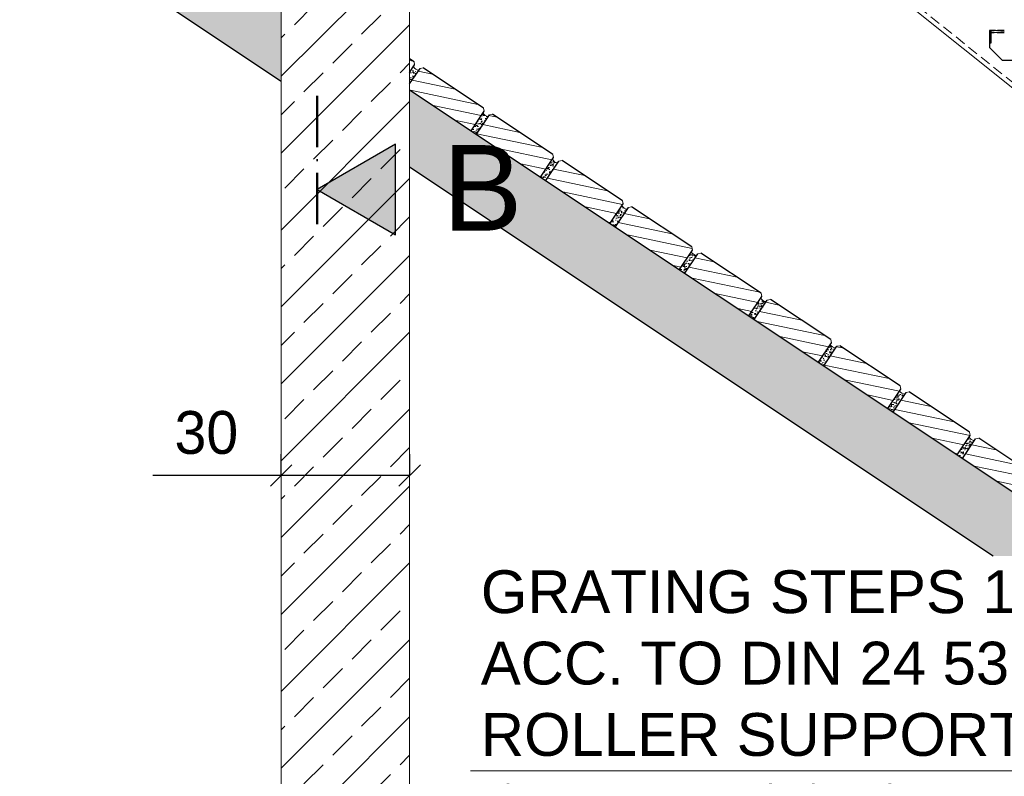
# Model space of a CAD drawing. Header units: millimetres. Extents: x -6179 to 18141, y -8419 to 8561.
# Tile 556 of 579: x 1393 to 3694, y 1125 to 2892. Entities that reach past the tile are written whole.
import ezdxf

# ---------------------------------------------------------------- set-up
doc = ezdxf.new("R2010")
doc.units = ezdxf.units.MM
doc.linetypes.add('ACAD_ISO10W100', pattern=[18, 12, -3, 0, -3])
doc.linetypes.add('HIDDEN', pattern=[0.375, 0.25, -0.125])
for name, color, linetype, lineweight in [('Bemaßung', 7, 'Continuous', 9), ('Betonfundamente', 7, 'Continuous', 18), ('Pflaster-Gehweg', 7, 'Continuous', 15), ('Schraffur Stahl', 7, 'Continuous', 5), ('Stufen&Podest', 7, 'Continuous', 9), ('Tragegurt', 7, 'Continuous', 20)]:
    doc.layers.add(name, color=color, linetype=linetype, lineweight=lineweight)
for name, color, linetype in [('Beschriftung', 7, 'Continuous'), ('POL_Bema', 7, 'Continuous'), ('Text', 7, 'Continuous')]:
    doc.layers.add(name, color=color, linetype=linetype)
doc.styles.add('Arial_Standard', font='arial.ttf')
doc.styles.add('LBB3.5M1000', font='isocp.shx', dxfattribs={"height": 3.5})
doc.dimstyles.new('DIN', dxfattribs={"dimtxt": 2.5, "dimasz": 2.5, "dimexe": 1.25, "dimexo": 0.625, "dimtad": 1, "dimtih": 1, "dimdec": 4, "dimdsep": 46, "dimlunit": 6, "dimtxsty": 'Standard', "dimcen": 2.5, "dimadec": 0, "dimazin": 0, "dimtfac": 1, "dimtdec": 4, "dimtmove": 0, "dimatfit": 3, "dimfxl": 0, "dimtvp": 1, "dimtolj": 1, "dimtzin": 0, "dimarcsym": 0})

# ---------------------------------------------------------------- blocks, each defined once
blk = doc.blocks.new('_Oblique')
at = {"layer": 'POL_Bema', "color": 0, "lineweight": -2}
blk.add_line((-0.5, -0.5), (0.5, 0.5), dxfattribs=at)
blk = doc.blocks.new('*D41')
at = {"layer": 'Bemaßung', "color": 0, "lineweight": -2}
for p, q in [((1914.4, 3137.2), (1077.5, 3137.2)), ((1127.5, 3137.2), (1127.5, 327.8)), ((1904.4, 327.8), (1077.5, 327.8))]:
    blk.add_line(p, q, dxfattribs=at)
at = {"layer": 'DEFPOINTS', "color": 0}
for p in [(2014.4, 3137.2), (1127.5, 327.8), (2004.4, 327.8)]:
    blk.add_point(p, dxfattribs=at)
at = {"layer": 'Bemaßung', "color": 0, "lineweight": -2, "xscale": 50, "yscale": 50, "zscale": 50}
for p, rotation in [((1127.5, 3137.2), 90), ((1127.5, 327.8), 270)]:
    blk.add_blockref('_Oblique', p, dxfattribs=dict(at, rotation=rotation))
at = {"layer": 'Bemaßung', "color": 0, "insert": (1027.5, 1732.5), "char_height": 100, "attachment_point": 5, "rotation": 90}
blk.add_mtext('\\A1;X', dxfattribs=at)
blk = doc.blocks.new('*D42')
at = {"layer": 'Bemaßung', "color": 0, "lineweight": -2}
for p, q in [((2004.4, 1827.5), (2004.4, 1877.5)), ((2304.4, 1827.5), (2304.4, 1877.5)), ((2004.4, 1827.5), (1704.4, 1827.5)), ((2304.4, 1827.5), (2004.4, 1827.5))]:
    blk.add_line(p, q, dxfattribs=at)
at = {"layer": 'DEFPOINTS', "color": 0}
for p in [(2004.4, 1827.5), (2004.4, 1727.5), (2304.4, 1727.5)]:
    blk.add_point(p, dxfattribs=at)
at = {"layer": 'Bemaßung', "color": 0, "lineweight": -2, "xscale": 50, "yscale": 50, "zscale": 50, "rotation": 180}
blk.add_blockref('_Oblique', (2004.4, 1827.5), dxfattribs=at)
at = {"layer": 'Bemaßung', "color": 0, "lineweight": -2, "xscale": 50, "yscale": 50, "zscale": 50}
blk.add_blockref('_Oblique', (2304.4, 1827.5), dxfattribs=at)
at = {"layer": 'Bemaßung', "color": 0, "insert": (1829.4, 1927.5), "char_height": 100, "attachment_point": 5}
blk.add_mtext('\\A1;30', dxfattribs=at)
blk = doc.blocks.new('*D48')
at = {"layer": 'Bemaßung', "color": 0, "lineweight": -2}
for p, q in [((2929.4, 4967.2), (2929.4, 5978.7)), ((6679.4, 1967.2), (6679.4, 5978.7)), ((6679.4, 5928.7), (2929.4, 5928.7))]:
    blk.add_line(p, q, dxfattribs=at)
at = {"layer": 'DEFPOINTS', "color": 0}
for p in [(2929.4, 5928.7), (2929.4, 3667.2), (6679.4, 667.2)]:
    blk.add_point(p, dxfattribs=at)
at = {"layer": 'Bemaßung', "color": 0, "lineweight": -2, "xscale": 50, "yscale": 50, "zscale": 50, "rotation": 180}
blk.add_blockref('_Oblique', (2929.4, 5928.7), dxfattribs=at)
at = {"layer": 'Bemaßung', "color": 0, "lineweight": -2, "xscale": 50, "yscale": 50, "zscale": 50}
blk.add_blockref('_Oblique', (6679.4, 5928.7), dxfattribs=at)
at = {"layer": 'Bemaßung', "color": 0, "char_height": 100, "attachment_point": 5}
for s, insert in [('\\A1;X  (MAX. 18 STEPS) ', (4804.4, 6028.7)), ('\\A1;(MAX. 18 TRITTSTUFEN)', (4804.4, 5828.7))]:
    blk.add_mtext(s, dxfattribs=dict(at, insert=insert))

msp = doc.modelspace()

# ---------------------------------------------------------------- hatches: boundary and pattern name
at = {"layer": 'Bemaßung'}
h = msp.add_hatch(color=256, dxfattribs=at)
h.dxf.hatch_style = 1
h.paths.add_polyline_path([(2271.37433, 2601.54442), (2088.23042, 2495.80624), (2271.37433, 2390.06806)])
at = {"layer": 'Betonfundamente', "lineweight": 9}
h = msp.add_hatch(dxfattribs=at)
h.set_pattern_fill('ANSI33', color=256, scale=20, style=0)
h.set_pattern_definition([(45, (-123464.16, 3554.12), (-89.80256, 89.80256), []), (45, (-123374.35, 3554.12), (-89.80256, 89.80256), [63.5, -31.75])])
h.paths.add_polyline_path([(1654.38052, -172.18553), (1654.38052, 277.81447), (2004.38052, 327.81447), (2004.38052, 3127.207), (2304.38052, 3127.207), (2304.38052, 327.81447), (2654.38052, 277.81447), (2654.38052, -172.18553)], flags=0)
at = {"layer": 'Pflaster-Gehweg', "lineweight": 9}
h = msp.add_hatch(dxfattribs=at)
h.set_pattern_fill('AR-CONC', color=256, style=0)
h.set_pattern_definition([(130, (-93553.76, 164.34), (-182.18467, -15.93909), [19.05, -209.55]), (185, (-93553.76, 164.34), (35.24283, 191.05664), [15.24, -167.64]), (79.549, (-93568.94, 163), (-146.9425, 175.1167), [16.19, -178.09]), (133.8158, (-93553.76, 215.14), (-271.07904, -42.04233), [28.575, -314.325]), (83.3644, (-93576.35, 211.63), (-237.4042, 247.42556), [24.285, -267.135]), (188.816, (-93553.76, 215.14), (-237.4046, 247.4251), [22.86, -251.46]), (159, (-93579.16, 202.44), (-151.61488, -102.26552), [19.05, -209.55]), (214, (-93579.16, 202.44), (-61.80203, 184.18797), [15.24, -167.64]), (108.5486, (-93591.8, 193.91), (-213.4165, 81.92286), [16.19, -178.09]), (142.5, (-93553.76, 164.336), (-3.088603, 84.55504), [0, -165.608, 0, -170.18, 0, -168.275]), (172.5, (-93553.76, 164.34), (-66.81966, 100.180575), [0, -97.028, 0, -161.798, 0, -64.135]), (212.5, (-93497.12, 164.336), (-135.590595, -5.728744), [0, -63.5, 0, -198.12, 0, -262.89]), (222.5, (-93471.72, 164.34), (-148.12918, 25.42649), [0, -82.55, 0, -131.572, 0, -186.69])])
h.paths.add_polyline_path([(2004.38052, 2928.78596), (2004.38052, 2748.5084), (-3048.66738, 6117.207), (-4546.19553, 6117.207), (-4546.19553, 6267.207), (-3003.25104, 6267.207)], flags=0)
h = msp.add_hatch(dxfattribs=at)
h.set_pattern_fill('LINE', color=256, scale=7.5, angle=168.16871353, style=0)
h.set_pattern_definition([(168.16871353, (-13887568.321, -6021039.746), (-4.882289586, -23.306617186), [])])
h.paths.add_polyline_path([(2304.38052, 2769.20565), (2304.38052, 2800.89699), (2314.59468, 2794.08755), (2316.06555, 2786.73319)])
h = msp.add_hatch(dxfattribs=at)
h.set_pattern_fill('AR-CONC', color=256, scale=0.1, angle=33.16871353, style=0)
h.set_pattern_definition([(83.16871353, (-13887568.321, -6021039.746), (16.122045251, 8.633234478), [1.905, -20.955]), (28.16871353, (-13887568.321, -6021039.746), (-13.402875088, 14.064491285), [1.524, -16.764]), (133.61971353, (-13887566.978, -6021039.027), (2.719272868, 22.697689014), [1.619, -17.809]), (79.35291353, (-13887571.1, -6021035.494), (24.991190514, 11.311694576), [2.8575, -31.4325]), (129.80431353, (-13887569.018, -6021034.55), (6.335428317, 33.69961588), [2.4285, -26.7135]), (24.35271353, (-13887571.1, -6021035.494), (6.335483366, 33.69959953), [2.286, -25.146]), (54.16871353, (-13887568.28, -6021035.167), (18.286133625, -0.265325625), [1.905, -20.955]), (359.16871353, (-13887568.28, -6021035.167), (-4.903818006, 18.79892403), [1.524, -16.764]), (104.62011353, (-13887566.756, -6021035.19), (13.382258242, 18.533609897), [1.619, -17.809]), (70.668713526, (-13887568.321, -6021039.746), (-4.367523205, 7.2467704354), [0, -16.5608, 0, -17.018, 0, -16.8275]), (40.668713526, (-13887568.321, -6021039.746), (0.112286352, 12.0414924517), [0, -9.7028, 0, -16.1798, 0, -6.4135]), (0.668713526, (-13887573.0626, -6021042.845), (11.6632127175, 6.9387137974), [0, -6.35, 0, -19.812, 0, -26.289]), (350.66871353, (-13887575.189, -6021044.235), (11.008249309, 10.232597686), [0, -8.255, 0, -13.1572, 0, -18.669])])
edge = h.paths.add_edge_path()
edge.add_line((2304.38052, 2742.16401), (2304.38052, 2769.20565))
edge.add_line((2304.38052, 2769.20565), (2313.3957, 2782.72842))
edge.add_arc((2326.77147, 2789.51731), 15, 206.91012796, 266.91378027)
edge.add_line((2325.96389, 2774.53906), (2304.38052, 2742.16401))
h = msp.add_hatch(dxfattribs=at)
h.set_pattern_fill('LINE', color=256, scale=7.5, angle=168.16871353, style=0)
h.set_pattern_definition([(168.16871353, (-13887730.57, -6021147.913), (-4.882289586, -23.306617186), [])])
h.paths.add_polyline_path([(2304.38052, 2728.78596), (2304.38052, 2742.16401), (2328.5463, 2778.41269), (2335.90066, 2779.88356), (2476.84448, 2685.92101), (2478.31536, 2678.56665), (2447.97509, 2633.05625)])
h = msp.add_hatch(dxfattribs=at)
h.set_pattern_fill('AR-CONC', color=256, style=0)
h.set_pattern_definition([(130, (-92641.57, 2420.45), (-182.18467, -15.93909), [19.05, -209.55]), (185, (-92641.57, 2420.45), (35.24283, 191.05664), [15.24, -167.64]), (79.549, (-92656.75, 2419.12), (-146.9425, 175.1167), [16.19, -178.09]), (133.8158, (-92641.57, 2471.25), (-271.07904, -42.04233), [28.575, -314.325]), (83.3644, (-92664.16, 2467.74), (-237.4042, 247.42556), [24.285, -267.135]), (188.816, (-92641.57, 2471.25), (-237.4046, 247.4251), [22.86, -251.46]), (159, (-92666.97, 2458.55), (-151.61488, -102.26552), [19.05, -209.55]), (214, (-92666.97, 2458.55), (-61.80203, 184.18797), [15.24, -167.64]), (108.5486, (-92679.6, 2450.02), (-213.4165, 81.92286), [16.19, -178.09]), (142.5, (-92641.57, 2420.45), (-3.088603, 84.55504), [0, -165.608, 0, -170.18, 0, -168.275]), (172.5, (-92641.57, 2420.45), (-66.81966, 100.180575), [0, -97.028, 0, -161.798, 0, -64.135]), (212.5, (-92584.93, 2420.45), (-135.590595, -5.728744), [0, -63.5, 0, -198.12, 0, -262.89]), (222.5, (-92559.53, 2420.45), (-148.12918, 25.42649), [0, -82.55, 0, -131.572, 0, -186.69])])
h.paths.add_polyline_path([(3667.32075, 1639.88158), (3937.73709, 1639.88158), (2304.38052, 2728.78596), (2304.38052, 2548.5084)])
h.paths.add_polyline_path([(4955.32338, 961.49072), (4684.90704, 961.49072), (5722.75475, 269.59224), (6299.78679, 264.34149), (6299.78679, 414.3477), (5768.79013, 419.17955)])
h.paths.add_polyline_path([(4357.97168, 1179.44762), (4628.38803, 1179.44762), (4191.11197, 1470.965), (3920.69562, 1470.965), (4198.59068, 1285.70163), (4347.69327, 1285.70163), (4347.69327, 1186.29989)])
at = {"layer": 'Pflaster-Gehweg'}
h = msp.add_hatch(dxfattribs=at)
h.set_pattern_fill('AR-CONC', color=256, scale=0.1, angle=33.16871353, style=0)
h.set_pattern_definition([(83.16871353, (-13887730.571, -6021147.913), (16.122045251, 8.633234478), [1.905, -20.955]), (28.16871353, (-13887730.571, -6021147.913), (-13.402875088, 14.064491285), [1.524, -16.764]), (133.61971353, (-13887729.228, -6021147.193), (2.719272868, 22.697689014), [1.619, -17.809]), (79.35291353, (-13887733.35, -6021143.66), (24.991190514, 11.311694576), [2.8575, -31.4325]), (129.80431353, (-13887731.268, -6021142.718), (6.335428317, 33.69961588), [2.4285, -26.7135]), (24.35271353, (-13887733.35, -6021143.66), (6.335483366, 33.69959953), [2.286, -25.146]), (54.16871353, (-13887730.53, -6021143.334), (18.286133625, -0.265325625), [1.905, -20.955]), (359.16871353, (-13887730.53, -6021143.334), (-4.903818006, 18.79892403), [1.524, -16.764]), (104.62011353, (-13887729.006, -6021143.356), (13.382258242, 18.533609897), [1.619, -17.809]), (70.668713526, (-13887730.571, -6021147.913), (-4.367523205, 7.2467704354), [0, -16.5608, 0, -17.018, 0, -16.8275]), (40.668713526, (-13887730.571, -6021147.913), (0.112286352, 12.0414924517), [0, -9.7028, 0, -16.1798, 0, -6.4135]), (0.668713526, (-13887735.3124, -6021151.0116), (11.6632127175, 6.9387137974), [0, -6.35, 0, -19.812, 0, -26.289]), (350.66871353, (-13887737.439, -6021152.401), (11.008249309, 10.232597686), [0, -8.255, 0, -13.1572, 0, -18.669])])
h.paths.add_polyline_path([(2447.97509, 2633.05625), (2475.64551, 2674.56189, 0.1313025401), (2480.81468, 2668.79482, 0.1320187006), (2488.21369, 2666.37253), (2460.45584, 2624.73575)], flags=0)
at = {"layer": 'Pflaster-Gehweg', "lineweight": 9}
h = msp.add_hatch(dxfattribs=at)
h.set_pattern_fill('LINE', color=256, scale=7.5, angle=168.16871353, style=0)
h.set_pattern_definition([(168.16871353, (-13887892.82, -6021256.08), (-4.882289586, -23.306617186), [])])
h.paths.add_polyline_path([(2460.45584, 2624.73575), (2490.79611, 2670.24615), (2498.15047, 2671.71702), (2639.09429, 2577.75447), (2640.56516, 2570.40012), (2610.22489, 2524.88971)], flags=0)
h = msp.add_hatch(dxfattribs=at)
h.set_pattern_fill('AR-CONC', color=256, scale=0.1, angle=33.16871353, style=0)
h.set_pattern_definition([(83.16871353, (-13887892.821, -6021256.079), (16.122045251, 8.633234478), [1.905, -20.955]), (28.16871353, (-13887892.82, -6021256.08), (-13.402875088, 14.064491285), [1.524, -16.764]), (133.61971353, (-13887891.477, -6021255.36), (2.719272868, 22.697689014), [1.619, -17.809]), (79.35291353, (-13887895.6, -6021251.827), (24.991190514, 11.311694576), [2.8575, -31.4325]), (129.80431353, (-13887893.518, -6021250.884), (6.335428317, 33.69961588), [2.4285, -26.7135]), (24.35271353, (-13887895.6, -6021251.827), (6.335483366, 33.69959953), [2.286, -25.146]), (54.16871353, (-13887892.779, -6021251.5), (18.286133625, -0.265325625), [1.905, -20.955]), (359.16871353, (-13887892.78, -6021251.5), (-4.903818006, 18.79892403), [1.524, -16.764]), (104.62011353, (-13887891.255, -6021251.522), (13.382258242, 18.533609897), [1.619, -17.809]), (70.668713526, (-13887892.821, -6021256.079), (-4.367523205, 7.2467704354), [0, -16.5608, 0, -17.018, 0, -16.8275]), (40.668713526, (-13887892.821, -6021256.079), (0.112286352, 12.0414924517), [0, -9.7028, 0, -16.1798, 0, -6.4135]), (0.668713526, (-13887897.562, -6021259.178), (11.6632127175, 6.9387137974), [0, -6.35, 0, -19.812, 0, -26.289]), (350.66871353, (-13887899.688, -6021260.568), (11.008249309, 10.232597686), [0, -8.255, 0, -13.1572, 0, -18.669])])
h.paths.add_polyline_path([(2610.22489, 2524.88971), (2637.89532, 2566.39535, 0.1313025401), (2643.06449, 2560.62828, 0.1320187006), (2650.4635, 2558.20599), (2622.70565, 2516.56921)], flags=0)
h = msp.add_hatch(dxfattribs=at)
h.set_pattern_fill('LINE', color=256, scale=7.5, angle=168.16871353, style=0)
h.set_pattern_definition([(168.16871353, (-13888055.07, -6021364.246), (-4.882289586, -23.306617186), [])])
h.paths.add_polyline_path([(2622.70565, 2516.56921), (2653.04592, 2562.07961), (2660.40027, 2563.55048), (2801.3441, 2469.58793), (2802.81497, 2462.23358), (2772.4747, 2416.72318)], flags=0)
h = msp.add_hatch(dxfattribs=at)
h.set_pattern_fill('AR-CONC', color=256, scale=0.1, angle=33.16871353, style=0)
h.set_pattern_definition([(83.16871353, (-13888055.07, -6021364.246), (16.122045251, 8.633234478), [1.905, -20.955]), (28.16871353, (-13888055.07, -6021364.246), (-13.402875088, 14.064491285), [1.524, -16.764]), (133.61971353, (-13888053.727, -6021363.526), (2.719272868, 22.697689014), [1.619, -17.809]), (79.35291353, (-13888057.85, -6021359.993), (24.991190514, 11.311694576), [2.8575, -31.4325]), (129.80431353, (-13888055.767, -6021359.05), (6.335428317, 33.69961588), [2.4285, -26.7135]), (24.35271353, (-13888057.85, -6021359.993), (6.335483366, 33.69959953), [2.286, -25.146]), (54.16871353, (-13888055.029, -6021359.667), (18.286133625, -0.265325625), [1.905, -20.955]), (359.16871353, (-13888055.029, -6021359.667), (-4.903818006, 18.79892403), [1.524, -16.764]), (104.62011353, (-13888053.505, -6021359.689), (13.382258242, 18.533609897), [1.619, -17.809]), (70.668713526, (-13888055.071, -6021364.246), (-4.367523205, 7.2467704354), [0, -16.5608, 0, -17.018, 0, -16.8275]), (40.668713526, (-13888055.071, -6021364.246), (0.112286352, 12.0414924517), [0, -9.7028, 0, -16.1798, 0, -6.4135]), (0.668713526, (-13888059.812, -6021367.345), (11.6632127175, 6.9387137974), [0, -6.35, 0, -19.812, 0, -26.289]), (350.66871353, (-13888061.938, -6021368.734), (11.008249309, 10.232597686), [0, -8.255, 0, -13.1572, 0, -18.669])])
h.paths.add_polyline_path([(2772.4747, 2416.72317), (2800.14512, 2458.22881, 0.1313025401), (2805.31429, 2452.46175, 0.1320187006), (2812.71331, 2450.03945), (2784.95546, 2408.40267)], flags=0)
h = msp.add_hatch(dxfattribs=at)
h.set_pattern_fill('LINE', color=256, scale=7.5, angle=168.16871353, style=0)
h.set_pattern_definition([(168.16871353, (-13888217.32, -6021472.412), (-4.882289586, -23.306617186), [])])
h.paths.add_polyline_path([(2784.95546, 2408.40267), (2815.29572, 2453.91308), (2822.65008, 2455.38395), (2963.59391, 2361.42139), (2965.06478, 2354.06704), (2934.72451, 2308.55664)], flags=0)
h = msp.add_hatch(dxfattribs=at)
h.set_pattern_fill('AR-CONC', color=256, scale=0.1, angle=33.16871353, style=0)
h.set_pattern_definition([(83.16871353, (-13888217.32, -6021472.412), (16.122045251, 8.633234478), [1.905, -20.955]), (28.16871353, (-13888217.32, -6021472.412), (-13.402875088, 14.064491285), [1.524, -16.764]), (133.61971353, (-13888215.977, -6021471.693), (2.719272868, 22.697689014), [1.619, -17.809]), (79.35291353, (-13888220.1, -6021468.16), (24.991190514, 11.311694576), [2.8575, -31.4325]), (129.80431353, (-13888218.017, -6021467.217), (6.335428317, 33.69961588), [2.4285, -26.7135]), (24.35271353, (-13888220.1, -6021468.16), (6.335483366, 33.69959953), [2.286, -25.146]), (54.16871353, (-13888217.279, -6021467.833), (18.286133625, -0.265325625), [1.905, -20.955]), (359.16871353, (-13888217.279, -6021467.833), (-4.903818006, 18.79892403), [1.524, -16.764]), (104.62011353, (-13888215.755, -6021467.856), (13.382258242, 18.533609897), [1.619, -17.809]), (70.668713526, (-13888217.3205, -6021472.412), (-4.367523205, 7.2467704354), [0, -16.5608, 0, -17.018, 0, -16.8275]), (40.668713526, (-13888217.3205, -6021472.412), (0.112286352, 12.0414924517), [0, -9.7028, 0, -16.1798, 0, -6.4135]), (0.668713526, (-13888222.062, -6021475.511), (11.6632127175, 6.9387137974), [0, -6.35, 0, -19.812, 0, -26.289]), (350.66871353, (-13888224.188, -6021476.901), (11.008249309, 10.232597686), [0, -8.255, 0, -13.1572, 0, -18.669])])
h.paths.add_polyline_path([(2934.72451, 2308.55664), (2962.39493, 2350.06227, 0.1313025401), (2967.5641, 2344.29521, 0.1320187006), (2974.96312, 2341.87291), (2947.20526, 2300.23613)], flags=0)
h = msp.add_hatch(dxfattribs=at)
h.set_pattern_fill('LINE', color=256, scale=7.5, angle=168.16871353, style=0)
h.set_pattern_definition([(168.16871353, (-13888379.57, -6021580.58), (-4.882289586, -23.306617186), [])])
h.paths.add_polyline_path([(2947.20526, 2300.23613), (2977.54553, 2345.74654), (2984.89989, 2347.21741), (3125.84371, 2253.25486), (3127.31459, 2245.9005), (3096.97432, 2200.3901)], flags=0)
h = msp.add_hatch(dxfattribs=at)
h.set_pattern_fill('AR-CONC', color=256, scale=0.1, angle=33.16871353, style=0)
h.set_pattern_definition([(83.16871353, (-13888379.57, -6021580.579), (16.122045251, 8.633234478), [1.905, -20.955]), (28.16871353, (-13888379.57, -6021580.579), (-13.402875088, 14.064491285), [1.524, -16.764]), (133.61971353, (-13888378.227, -6021579.86), (2.719272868, 22.697689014), [1.619, -17.809]), (79.35291353, (-13888382.35, -6021576.327), (24.991190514, 11.311694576), [2.8575, -31.4325]), (129.80431353, (-13888380.267, -6021575.384), (6.335428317, 33.69961588), [2.4285, -26.7135]), (24.35271353, (-13888382.35, -6021576.327), (6.335483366, 33.69959953), [2.286, -25.146]), (54.16871353, (-13888379.529, -6021576), (18.286133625, -0.265325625), [1.905, -20.955]), (359.16871353, (-13888379.529, -6021576), (-4.903818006, 18.79892403), [1.524, -16.764]), (104.62011353, (-13888378.005, -6021576.022), (13.382258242, 18.533609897), [1.619, -17.809]), (70.668713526, (-13888379.57, -6021580.579), (-4.367523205, 7.2467704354), [0, -16.5608, 0, -17.018, 0, -16.8275]), (40.668713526, (-13888379.57, -6021580.579), (0.112286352, 12.0414924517), [0, -9.7028, 0, -16.1798, 0, -6.4135]), (0.668713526, (-13888384.3116, -6021583.678), (11.6632127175, 6.9387137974), [0, -6.35, 0, -19.812, 0, -26.289]), (350.66871353, (-13888386.438, -6021585.067), (11.008249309, 10.232597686), [0, -8.255, 0, -13.1572, 0, -18.669])])
h.paths.add_polyline_path([(3096.97432, 2200.3901), (3124.64474, 2241.89573, 0.1313025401), (3129.81391, 2236.12867, 0.1320187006), (3137.21292, 2233.70637), (3109.45507, 2192.0696)], flags=0)
h = msp.add_hatch(dxfattribs=at)
h.set_pattern_fill('LINE', color=256, scale=7.5, angle=168.16871353, style=0)
h.set_pattern_definition([(168.16871353, (-13888541.82, -6021688.745), (-4.882289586, -23.306617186), [])])
h.paths.add_polyline_path([(3109.45507, 2192.06959), (3139.79534, 2237.58), (3147.14969, 2239.05087), (3288.09352, 2145.08832), (3289.56439, 2137.73396), (3259.22412, 2092.22356)], flags=0)
h = msp.add_hatch(dxfattribs=at)
h.set_pattern_fill('AR-CONC', color=256, scale=0.1, angle=33.16871353, style=0)
h.set_pattern_definition([(83.16871353, (-13888541.82, -6021688.745), (16.122045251, 8.633234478), [1.905, -20.955]), (28.16871353, (-13888541.82, -6021688.745), (-13.402875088, 14.064491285), [1.524, -16.764]), (133.61971353, (-13888540.477, -6021688.026), (2.719272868, 22.697689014), [1.619, -17.809]), (79.35291353, (-13888544.6, -6021684.493), (24.991190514, 11.311694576), [2.8575, -31.4325]), (129.80431353, (-13888542.517, -6021683.55), (6.335428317, 33.69961588), [2.4285, -26.7135]), (24.35271353, (-13888544.6, -6021684.493), (6.335483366, 33.69959953), [2.286, -25.146]), (54.16871353, (-13888541.778, -6021684.167), (18.286133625, -0.265325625), [1.905, -20.955]), (359.16871353, (-13888541.778, -6021684.167), (-4.903818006, 18.79892403), [1.524, -16.764]), (104.62011353, (-13888540.255, -6021684.189), (13.382258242, 18.533609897), [1.619, -17.809]), (70.668713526, (-13888541.82, -6021688.7454), (-4.367523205, 7.2467704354), [0, -16.5608, 0, -17.018, 0, -16.8275]), (40.668713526, (-13888541.82, -6021688.745), (0.112286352, 12.0414924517), [0, -9.7028, 0, -16.1798, 0, -6.4135]), (0.668713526, (-13888546.5614, -6021691.844), (11.6632127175, 6.9387137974), [0, -6.35, 0, -19.812, 0, -26.289]), (350.66871353, (-13888548.688, -6021693.234), (11.008249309, 10.232597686), [0, -8.255, 0, -13.1572, 0, -18.669])])
h.paths.add_polyline_path([(3259.22412, 2092.22356), (3286.89455, 2133.72919, 0.1313025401), (3292.06372, 2127.96213, 0.1320187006), (3299.46273, 2125.53983), (3271.70488, 2083.90306)], flags=0)
h = msp.add_hatch(dxfattribs=at)
h.set_pattern_fill('LINE', color=256, scale=7.5, angle=168.16871353, style=0)
h.set_pattern_definition([(168.16871353, (-13888704.07, -6021796.912), (-4.882289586, -23.306617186), [])])
h.paths.add_polyline_path([(3271.70488, 2083.90306), (3302.04515, 2129.41346), (3309.3995, 2130.88433), (3450.34333, 2036.92178), (3451.8142, 2029.56742), (3421.47393, 1984.05702)], flags=0)
h = msp.add_hatch(dxfattribs=at)
h.set_pattern_fill('AR-CONC', color=256, scale=0.1, angle=33.16871353, style=0)
h.set_pattern_definition([(83.16871353, (-13888704.07, -6021796.912), (16.122045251, 8.633234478), [1.905, -20.955]), (28.16871353, (-13888704.07, -6021796.912), (-13.402875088, 14.064491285), [1.524, -16.764]), (133.61971353, (-13888702.726, -6021796.192), (2.719272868, 22.697689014), [1.619, -17.809]), (79.35291353, (-13888706.85, -6021792.66), (24.991190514, 11.311694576), [2.8575, -31.4325]), (129.80431353, (-13888704.767, -6021791.717), (6.335428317, 33.69961588), [2.4285, -26.7135]), (24.35271353, (-13888706.85, -6021792.66), (6.335483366, 33.69959953), [2.286, -25.146]), (54.16871353, (-13888704.028, -6021792.333), (18.286133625, -0.265325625), [1.905, -20.955]), (359.16871353, (-13888704.028, -6021792.333), (-4.903818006, 18.79892403), [1.524, -16.764]), (104.62011353, (-13888702.504, -6021792.355), (13.382258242, 18.533609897), [1.619, -17.809]), (70.668713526, (-13888704.07, -6021796.912), (-4.367523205, 7.2467704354), [0, -16.5608, 0, -17.018, 0, -16.8275]), (40.668713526, (-13888704.07, -6021796.912), (0.112286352, 12.0414924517), [0, -9.7028, 0, -16.1798, 0, -6.4135]), (0.668713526, (-13888708.811, -6021800.011), (11.6632127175, 6.9387137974), [0, -6.35, 0, -19.812, 0, -26.289]), (350.66871353, (-13888710.937, -6021801.4), (11.008249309, 10.232597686), [0, -8.255, 0, -13.1572, 0, -18.669])])
h.paths.add_polyline_path([(3421.47393, 1984.05702), (3449.14435, 2025.56266, 0.1313025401), (3454.31352, 2019.79559, 0.1320187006), (3461.71254, 2017.3733), (3433.95469, 1975.73652)], flags=0)
h = msp.add_hatch(dxfattribs=at)
h.set_pattern_fill('LINE', color=256, scale=7.5, angle=168.16871353, style=0)
h.set_pattern_definition([(168.16871353, (-13888866.32, -6021905.078), (-4.882289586, -23.306617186), [])])
h.paths.add_polyline_path([(3433.95468, 1975.73652), (3464.29495, 2021.24692), (3471.64931, 2022.71779), (3612.59314, 1928.75524), (3614.06401, 1921.40089), (3583.72374, 1875.89048)], flags=0)
h = msp.add_hatch(dxfattribs=at)
h.set_pattern_fill('AR-CONC', color=256, scale=0.1, angle=33.16871353, style=0)
h.set_pattern_definition([(83.16871353, (-13888866.32, -6021905.078), (16.122045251, 8.633234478), [1.905, -20.955]), (28.16871353, (-13888866.32, -6021905.078), (-13.402875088, 14.064491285), [1.524, -16.764]), (133.61971353, (-13888864.976, -6021904.359), (2.719272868, 22.697689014), [1.619, -17.809]), (79.35291353, (-13888869.1, -6021900.826), (24.991190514, 11.311694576), [2.8575, -31.4325]), (129.80431353, (-13888867.016, -6021899.884), (6.335428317, 33.69961588), [2.4285, -26.7135]), (24.35271353, (-13888869.1, -6021900.826), (6.335483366, 33.69959953), [2.286, -25.146]), (54.16871353, (-13888866.278, -6021900.5), (18.286133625, -0.265325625), [1.905, -20.955]), (359.16871353, (-13888866.278, -6021900.5), (-4.903818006, 18.79892403), [1.524, -16.764]), (104.62011353, (-13888864.754, -6021900.522), (13.382258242, 18.533609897), [1.619, -17.809]), (70.668713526, (-13888866.32, -6021905.0785), (-4.367523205, 7.2467704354), [0, -16.5608, 0, -17.018, 0, -16.8275]), (40.668713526, (-13888866.32, -6021905.0785), (0.112286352, 12.0414924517), [0, -9.7028, 0, -16.1798, 0, -6.4135]), (0.668713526, (-13888871.061, -6021908.1774), (11.6632127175, 6.9387137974), [0, -6.35, 0, -19.812, 0, -26.289]), (350.66871353, (-13888873.187, -6021909.567), (11.008249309, 10.232597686), [0, -8.255, 0, -13.1572, 0, -18.669])])
h.paths.add_polyline_path([(3583.72374, 1875.89048), (3611.39416, 1917.39612, 0.1313025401), (3616.56333, 1911.62906, 0.1320187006), (3623.96234, 1909.20676), (3596.20449, 1867.56998)], flags=0)
h = msp.add_hatch(dxfattribs=at)
h.set_pattern_fill('LINE', color=256, scale=7.5, angle=168.16871353, style=0)
h.set_pattern_definition([(168.16871353, (-13889028.57, -6022013.245), (-4.882289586, -23.306617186), [])])
h.paths.add_polyline_path([(3596.20449, 1867.56998), (3626.54476, 1913.08038), (3633.89912, 1914.55125), (3774.84294, 1820.5887), (3776.31381, 1813.23435), (3745.97355, 1767.72395)], flags=0)
at = {"layer": 'Schraffur Stahl'}
h = msp.add_hatch(dxfattribs=at)
h.set_pattern_fill('ANSI31', color=256, angle=180, style=0)
h.set_pattern_definition([(225, (-14938389.4048, 2495163.7864), (2.2450640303, -2.2450640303), [])])
h.paths.add_polyline_path([(3662.38052, 2867.207), (3662.38052, 2837.207), (3659.38052, 2837.207), (3659.38052, 2867.207)], flags=0)

# ---------------------------------------------------------------- linework, layer by layer
at = {"linetype": 'ACAD_ISO10W100', "lineweight": 50, "ltscale": 10}
msp.add_line((2088.23042, 2414.46246), (2088.23042, 2742.74715), dxfattribs=at)
msp.add_lwpolyline([(2088.23042, 2495.80624), (2271.37433, 2390.06806), (2271.37433, 2601.54442)], close=True)
at = {"layer": 'Betonfundamente'}
for p, q in [((2004.38052, 3127.207), (2004.38052, 327.81447)), ((2304.38052, 3127.207), (2304.38052, 327.81447))]:
    msp.add_line(p, q, dxfattribs=at)
at = {"layer": 'Pflaster-Gehweg', "lineweight": 25}
for p, q in [((-3048.66738, 6117.207), (2004.38052, 2748.5084)), ((2314.59468, 2794.08755), (2304.38052, 2800.89699)), ((2304.38052, 2769.20565), (2316.06555, 2786.73319)), ((2304.38052, 2742.16401), (2328.5463, 2778.41269)), ((2476.84448, 2685.92101), (2335.90066, 2779.88356)), ((2304.38052, 2728.78596), (3937.73709, 1639.88158)), ((2447.97509, 2633.05625), (2478.31536, 2678.56665)), ((2460.45584, 2624.73575), (2490.79611, 2670.24615)), ((2639.09429, 2577.75447), (2498.15047, 2671.71702)), ((2610.22489, 2524.88971), (2640.56516, 2570.40012)), ((2622.70565, 2516.56921), (2653.04592, 2562.07961)), ((2801.3441, 2469.58793), (2660.40027, 2563.55048)), ((2304.38052, 2548.5084), (3667.32075, 1639.88158)), ((2772.4747, 2416.72317), (2802.81497, 2462.23358)), ((2784.95546, 2408.40267), (2815.29572, 2453.91308)), ((2963.59391, 2361.42139), (2822.65008, 2455.38395)), ((2934.72451, 2308.55664), (2965.06478, 2354.06704)), ((3125.84371, 2253.25486), (2984.89989, 2347.21741)), ((2947.20526, 2300.23613), (2977.54553, 2345.74654)), ((3096.97432, 2200.3901), (3127.31459, 2245.9005)), ((3109.45507, 2192.06959), (3139.79534, 2237.58)), ((3288.09352, 2145.08832), (3147.14969, 2239.05087)), ((3259.22412, 2092.22356), (3289.56439, 2137.73396)), ((3271.70488, 2083.90306), (3302.04515, 2129.41346)), ((3450.34333, 2036.92178), (3309.3995, 2130.88433)), ((3421.47393, 1984.05702), (3451.8142, 2029.56742)), ((3433.95468, 1975.73652), (3464.29495, 2021.24692)), ((3612.59314, 1928.75524), (3471.64931, 2022.71779)), ((3583.72374, 1875.89048), (3614.06401, 1921.40089)), ((3596.20449, 1867.56998), (3626.54476, 1913.08038)), ((3774.84294, 1820.5887), (3633.89912, 1914.55125))]:
    msp.add_line(p, q, dxfattribs=at)
at = {"layer": 'Pflaster-Gehweg'}
for p, q in [((2314.59468, 2794.08755), (2316.06555, 2786.73319)), ((2335.90066, 2779.88356), (2328.5463, 2778.41269)), ((2476.84448, 2685.92101), (2478.31536, 2678.56665)), ((2498.15047, 2671.71702), (2490.79611, 2670.24615)), ((2639.09429, 2577.75447), (2640.56516, 2570.40012)), ((2660.40027, 2563.55048), (2653.04592, 2562.07961)), ((2801.3441, 2469.58793), (2802.81497, 2462.23358)), ((2822.65008, 2455.38395), (2815.29572, 2453.91308)), ((2963.59391, 2361.42139), (2965.06478, 2354.06704)), ((2984.89989, 2347.21741), (2977.54553, 2345.74654)), ((3125.84371, 2253.25486), (3127.31459, 2245.9005)), ((3147.14969, 2239.05087), (3139.79534, 2237.58)), ((3288.09352, 2145.08832), (3289.56439, 2137.73396)), ((3309.3995, 2130.88433), (3302.04515, 2129.41346)), ((3450.34333, 2036.92178), (3451.8142, 2029.56742)), ((3471.64931, 2022.71779), (3464.29495, 2021.24692)), ((3612.59314, 1928.75524), (3614.06401, 1921.40089)), ((3633.89912, 1914.55125), (3626.54476, 1913.08038))]:
    msp.add_line(p, q, dxfattribs=at)
for centre in [(2326.77147, 2789.51731), (2489.02127, 2681.35077), (2651.27108, 2573.18423), (2813.52089, 2465.01769), (2975.7707, 2356.85116), (3138.0205, 2248.68462), (3300.27031, 2140.51808), (3462.52012, 2032.35154), (3624.76992, 1924.185)]:
    msp.add_arc(centre, 15, 206.91012792, 266.91378023, dxfattribs=at)
at = {"layer": 'Stufen&Podest', "lineweight": 30}
for p, q in [((3659.38052, 2867.207), (3659.38052, 2827.207)), ((3662.38052, 2867.207), (3659.38052, 2867.207)), ((3662.38052, 2867.207), (3662.38052, 2837.207)), ((3662.38052, 2837.207), (3659.38052, 2837.207)), ((3689.38052, 2797.207), (3659.38052, 2827.207)), ((3929.38052, 2797.207), (3689.38052, 2797.207))]:
    msp.add_line(p, q, dxfattribs=at)
for centre, start, end in [((3691.37952, 2662.22874), 89.35684827, 98.1326063), ((3661.68152, 2662.21701), 85.86862889, 89.80462661), ((3661.68152, 3067.17354), 270.19537315, 278.98056321), ((3691.37952, 3067.18526), 265.86862905, 270.64315173)]:
    msp.add_arc(centre, 204.99118, start, end, dxfattribs=at)
at = {"layer": 'Text', "lineweight": 9}
msp.add_line((4971.81403, 1137.78038), (2446.84135, 1137.78038), dxfattribs=at)
at = {"layer": 'Tragegurt', "linetype": 'HIDDEN', "ltscale": 100}
msp.add_line((2848.84119, 3437.607), (6524.34119, 497.207), dxfattribs=at)
at = {"layer": 'Tragegurt'}
msp.add_line((2845.19306, 3427.207), (6507.69306, 497.207), dxfattribs=at)

# ---------------------------------------------------------------- texts
at = {"layer": 'Beschriftung', "insert": (2381.54437, 2599.5973, -475.00001), "char_height": 200, "width": 216.1635874, "attachment_point": 1, "style": 'LBB3.5M1000'}
msp.add_mtext('{\\fArial|b0|i0|c0|p34;B}', dxfattribs=at)
at = {"layer": 'Text', "insert": (2470.70673, 1138.70582), "char_height": 100, "width": 2551.4844574, "attachment_point": 4, "style": 'Arial_Standard'}
msp.add_mtext('GRATING STEPS 1000 x 270 mm\\PACC. TO DIN 24 531\\PROLLER SUPPORT 30/3 mm\\P{\\fArial|b0|i1|c0|p34;GITTERROSTSTUFEN 1000 x 270 mm\\PNACH DIN 24 531\\PTRAGSTAB 30/3 mm}', dxfattribs=at)

# ---------------------------------------------------------------- dimensions: what is measured, and where the dimension line sits
at = {"layer": 'Bemaßung'}
dim = msp.add_linear_dim(base=(2929.38052, 5928.69125), p1=(6679.38052, 667.207), p2=(2929.38052, 3667.207), text='X  (MAX. 18 STEPS) \\X (MAX. 18 TRITTSTUFEN)', dimstyle='DIN', override={"dimscale": 100, "dimtxt": 1, "dimasz": 0.5, "dimexe": 0.5, "dimexo": 13, "dimgap": 0.5, "dimtih": 0, "dimdec": 2, "dimblk1": 'Oblique', "dimblk2": 'Oblique', "dimsah": 1, "dimtmove": 2}, dxfattribs=at)
dim.commit()
dim.dimension.update_dxf_attribs({"geometry": '*D48', "text_midpoint": (4804.38052, 5928.69125)})
dim = msp.add_linear_dim(base=(1127.49114, 327.81447), p1=(2014.38052, 3137.207), p2=(2004.38052, 327.81447), angle=90, text='X', dimstyle='DIN', override={"dimscale": 100, "dimtxt": 1, "dimasz": 0.5, "dimexe": 0.5, "dimexo": 1, "dimgap": 0.5, "dimtih": 0, "dimdec": 2, "dimblk1": 'Oblique', "dimblk2": 'Oblique', "dimsah": 1, "dimtmove": 2}, dxfattribs=at)
dim.commit()
dim.dimension.update_dxf_attribs({"geometry": '*D41', "text_midpoint": (1027.49114, 1732.51074)})
dim = msp.add_linear_dim(base=(2004.38052, 1827.51074), p1=(2304.38052, 1727.51074), p2=(2004.38052, 1727.51074), text='30', dimstyle='DIN', override={"dimscale": 100, "dimtxt": 1, "dimasz": 0.5, "dimexe": 0.5, "dimexo": 1, "dimgap": 0.5, "dimtih": 0, "dimdec": 2, "dimblk1": 'Oblique', "dimblk2": 'Oblique', "dimsah": 1}, dxfattribs=at)
dim.commit()
dim.dimension.update_dxf_attribs({"geometry": '*D42', "text_midpoint": (1829.38052, 1827.51074), "dimtype": 160})

doc.saveas('drawing.dxf')
